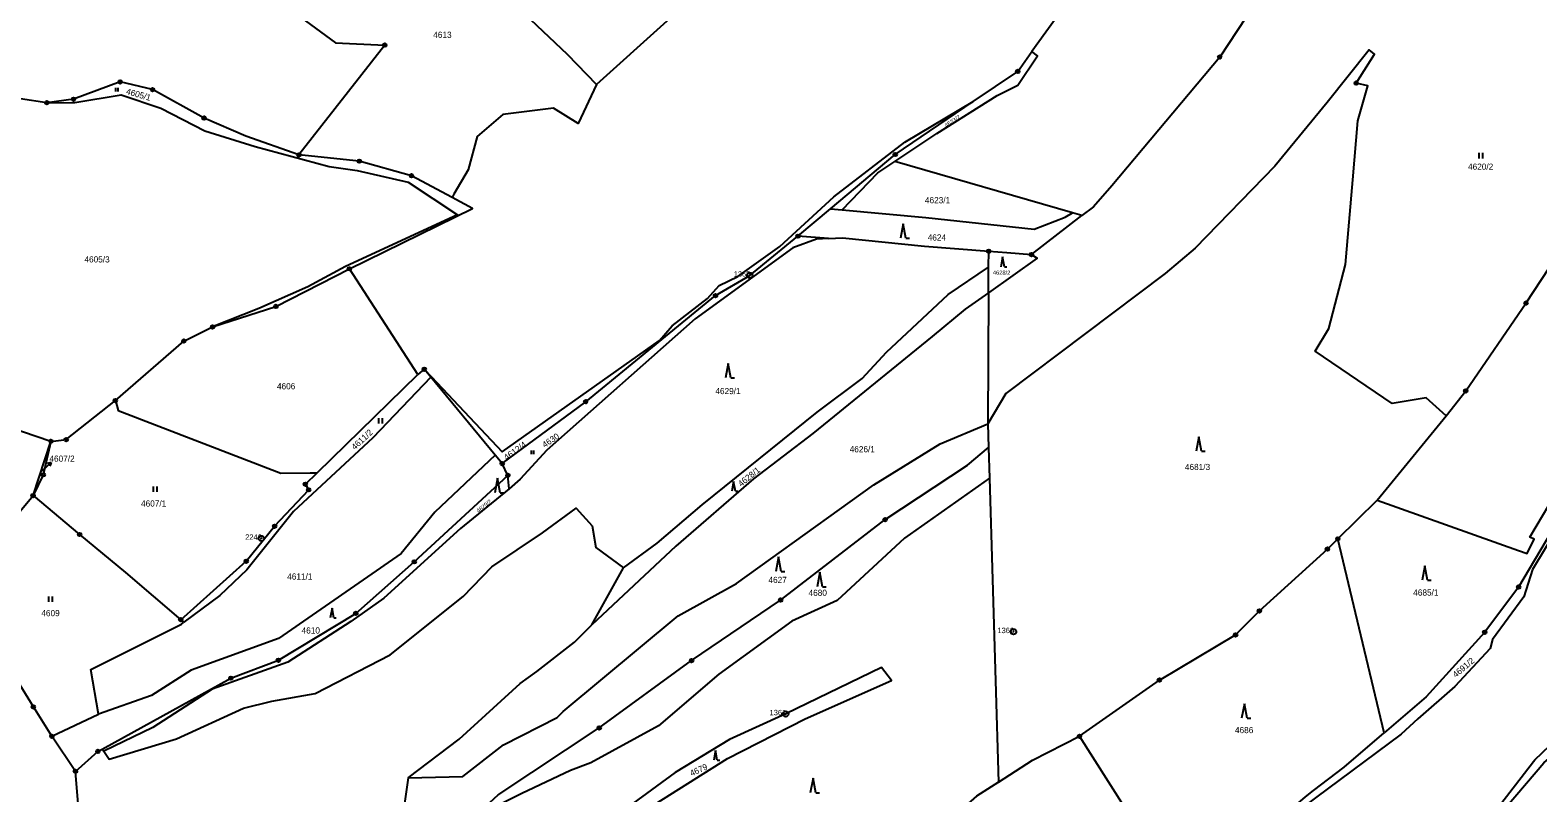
# Model space of a CAD drawing. Extents: x -644096 to -634268, y -1141430 to -1133463.
# Drawn here: x -638516.2 to -638100.7, y -1137706.7 to -1137496.6 of the extents above; entities that cross this region are included whole.
import ezdxf

# ---------------------------------------------------------------- set-up
doc = ezdxf.new("R2010")
doc.units = 0
for name, color, linetype in [('_CIVIL_CONSTRUCTION', 7, 'Continuous'), ('spodek_zarez', 7, 'Continuous'), ('svrsek_osa_sjezdy', 7, 'Continuous'), ('svrsek_osa_terminal_VRT', 7, 'Continuous'), ('svrsek_osa_VRT', 7, 'Continuous'), ('svrsek_popisy_VRT', 7, 'Continuous'), ('terminal_VRT', 7, 'Continuous')]:
    doc.layers.add(name, color=color, linetype=linetype)

msp = doc.modelspace()

# ---------------------------------------------------------------- linework, layer by layer
at = {"layer": '_CIVIL_CONSTRUCTION'}
for centre, radius in [((-638418.46, -1137500.7), 0.5), ((-638418.46, -1137500.7), 0.0303), ((-638188.35, -1137503.99), 0.5), ((-638188.35, -1137503.99), 0.0303), ((-638244, -1137507.95), 0.5), ((-638244, -1137507.95), 0.0303), ((-638491.38, -1137510.84), 0.5), ((-638491.38, -1137510.84), 0.0303), ((-638482.47, -1137512.98), 0.5), ((-638482.47, -1137512.98), 0.0303), ((-638150.73, -1137511.18), 0.5), ((-638150.73, -1137511.18), 0.0303), ((-638511.58, -1137516.57), 0.5), ((-638511.58, -1137516.57), 0.0303), ((-638504.25, -1137515.62), 0.5), ((-638504.25, -1137515.62), 0.0303), ((-638468.27, -1137520.83), 0.5), ((-638468.27, -1137520.83), 0.0303), ((-638442.1, -1137530.97), 0.5), ((-638442.1, -1137530.97), 0.0303), ((-638277.77, -1137530.85), 0.5), ((-638277.77, -1137530.85), 0.0303), ((-638425.47, -1137532.68), 0.5), ((-638425.47, -1137532.68), 0.0303), ((-638411.09, -1137536.72), 0.5), ((-638411.09, -1137536.72), 0.0303), ((-638304.57, -1137553.35), 0.5), ((-638304.57, -1137553.35), 0.0303), ((-638252.01, -1137557.49), 0.5), ((-638252.01, -1137557.49), 0.0303), ((-638240.24, -1137558.42), 0.5), ((-638240.24, -1137558.42), 0.0303), ((-638428.22, -1137562.35), 0.5), ((-638428.22, -1137562.35), 0.0303), ((-638317.86, -1137564.16), 0.75), ((-638317.86, -1137564.16), 0.03), ((-638448.46, -1137572.7), 0.5), ((-638327.28, -1137569.74), 0.5), ((-638327.28, -1137569.74), 0.0303), ((-638103.92, -1137571.76), 0.5), ((-638103.92, -1137571.76), 0.0303), ((-638448.46, -1137572.7), 0.0303), ((-638465.9, -1137578.35), 0.5), ((-638465.9, -1137578.35), 0.0303), ((-638473.82, -1137582.24), 0.5), ((-638473.82, -1137582.24), 0.0303), ((-638407.57, -1137590.01), 0.5), ((-638407.57, -1137590.01), 0.0303), ((-638120.53, -1137595.98), 0.5), ((-638120.53, -1137595.98), 0.0303), ((-638492.71, -1137598.65), 0.5), ((-638492.71, -1137598.65), 0.0303), ((-638363.08, -1137598.96), 0.5), ((-638363.08, -1137598.96), 0.0303), ((-638510.46, -1137609.89), 0.5), ((-638510.46, -1137609.89), 0.0303), ((-638506.25, -1137609.41), 0.5), ((-638506.25, -1137609.41), 0.0303), ((-638386.09, -1137616.03), 0.5), ((-638386.09, -1137616.03), 0.0303), ((-638512.58, -1137619.11), 0.5), ((-638512.58, -1137619.11), 0.0303), ((-638440.35, -1137621.71), 0.5), ((-638440.35, -1137621.71), 0.0303), ((-638384.52, -1137619.25), 0.5), ((-638384.52, -1137619.25), 0.0303), ((-638515.38, -1137624.81), 0.5), ((-638515.38, -1137624.81), 0.0303), ((-638439.42, -1137623.24), 0.5), ((-638439.42, -1137623.24), 0.0303), ((-638448.81, -1137633.28), 0.5), ((-638448.81, -1137633.28), 0.0303), ((-638280.55, -1137631.45), 0.5), ((-638280.55, -1137631.45), 0.0303), ((-638502.55, -1137635.55), 0.5), ((-638502.55, -1137635.55), 0.0303), ((-638452.48, -1137636.62), 0.75), ((-638452.48, -1137636.62), 0.03), ((-638158.64, -1137639.56), 0.5), ((-638155.79, -1137636.76), 0.5), ((-638155.79, -1137636.76), 0.0303), ((-638456.65, -1137642.92), 0.5), ((-638456.65, -1137642.92), 0.0303), ((-638410.34, -1137643.08), 0.5), ((-638410.34, -1137643.08), 0.0303), ((-638158.64, -1137639.56), 0.0303), ((-638105.95, -1137650.05), 0.5), ((-638105.95, -1137650.05), 0.0303), ((-638309.35, -1137653.63), 0.5), ((-638309.35, -1137653.63), 0.0303), ((-638474.68, -1137659.02), 0.5), ((-638474.68, -1137659.02), 0.0303), ((-638426.44, -1137657.27), 0.5), ((-638426.44, -1137657.27), 0.0303), ((-638177.38, -1137656.6), 0.5), ((-638177.38, -1137656.6), 0.0303), ((-638245.16, -1137662.34), 0.75), ((-638245.16, -1137662.34), 0.03), ((-638183.98, -1137663.22), 0.5), ((-638183.98, -1137663.22), 0.0303), ((-638115.3, -1137662.47), 0.5), ((-638115.3, -1137662.47), 0.0303), ((-638447.77, -1137670.19), 0.5), ((-638447.77, -1137670.19), 0.0303), ((-638333.88, -1137670.28), 0.5), ((-638333.88, -1137670.28), 0.0303), ((-638460.88, -1137675.13), 0.5), ((-638460.88, -1137675.13), 0.0303), ((-638204.97, -1137675.66), 0.5), ((-638204.97, -1137675.66), 0.0303), ((-638515.31, -1137683.05), 0.5), ((-638515.31, -1137683.05), 0.0303), ((-638307.96, -1137684.99), 0.75), ((-638359.35, -1137688.84), 0.5), ((-638359.35, -1137688.84), 0.0303), ((-638307.96, -1137684.99), 0.03), ((-638510.21, -1137691.15), 0.5), ((-638510.21, -1137691.15), 0.0303), ((-638227, -1137691.15), 0.5), ((-638227, -1137691.15), 0.0303), ((-638497.54, -1137695.33), 0.5), ((-638497.54, -1137695.33), 0.0303), ((-638503.71, -1137700.81), 0.5), ((-638503.71, -1137700.81), 0.0303)]:
    msp.add_circle(centre, radius, dxfattribs=at)
at = {"layer": 'spodek_zarez'}
msp.add_circle((-638683.07, -1137056.85), 1378.08, dxfattribs=at)
at = {"layer": 'svrsek_osa_sjezdy'}
for p, q in [((-638492.62, -1137513.48), (-638492.62, -1137512.48)), ((-638491.95, -1137513.48), (-638491.95, -1137512.48)), ((-638116.84, -1137531.93), (-638116.84, -1137530.43)), ((-638115.84, -1137531.93), (-638115.84, -1137530.43)), ((-638275.56, -1137549.92), (-638276.31, -1137553.92)), ((-638274.81, -1137553.92), (-638275.56, -1137549.92)), ((-638274.81, -1137553.92), (-638273.81, -1137553.92)), ((-638248.19, -1137559.08), (-638248.69, -1137561.76)), ((-638247.69, -1137561.76), (-638248.19, -1137559.08)), ((-638247.69, -1137561.76), (-638247.02, -1137561.76)), ((-638323.79, -1137588.41), (-638324.54, -1137592.41)), ((-638323.04, -1137592.41), (-638323.79, -1137588.41)), ((-638323.04, -1137592.41), (-638322.04, -1137592.41)), ((-638420.11, -1137604.97), (-638420.11, -1137603.47)), ((-638419.11, -1137604.97), (-638419.11, -1137603.47)), ((-638194.08, -1137608.63), (-638194.83, -1137612.63)), ((-638193.33, -1137612.63), (-638194.08, -1137608.63)), ((-638378.05, -1137613.37), (-638378.05, -1137612.36)), ((-638377.38, -1137613.37), (-638377.38, -1137612.36)), ((-638193.33, -1137612.63), (-638192.33, -1137612.63)), ((-638482.2, -1137623.83), (-638482.2, -1137622.33)), ((-638481.2, -1137623.83), (-638481.2, -1137622.33)), ((-638387.39, -1137620.07), (-638388.14, -1137624.07)), ((-638386.64, -1137624.07), (-638387.39, -1137620.07)), ((-638322.33, -1137620.91), (-638322.83, -1137623.59)), ((-638321.83, -1137623.59), (-638322.33, -1137620.91)), ((-638386.64, -1137624.07), (-638385.64, -1137624.07)), ((-638321.83, -1137623.59), (-638321.16, -1137623.59)), ((-638309.92, -1137641.72), (-638310.67, -1137645.72)), ((-638309.17, -1137645.72), (-638309.92, -1137641.72)), ((-638309.17, -1137645.72), (-638308.17, -1137645.72)), ((-638298.57, -1137645.97), (-638299.32, -1137649.97)), ((-638297.82, -1137649.97), (-638298.57, -1137645.97)), ((-638131.78, -1137644.15), (-638132.53, -1137648.15)), ((-638131.03, -1137648.15), (-638131.78, -1137644.15)), ((-638297.82, -1137649.97), (-638296.82, -1137649.97)), ((-638131.03, -1137648.15), (-638130.03, -1137648.15)), ((-638511.02, -1137654.1), (-638511.02, -1137652.6)), ((-638510.02, -1137654.1), (-638510.02, -1137652.6)), ((-638432.98, -1137655.82), (-638433.48, -1137658.5)), ((-638432.48, -1137658.5), (-638432.98, -1137655.82)), ((-638432.48, -1137658.5), (-638431.81, -1137658.5)), ((-638181.55, -1137682.18), (-638182.3, -1137686.18)), ((-638180.8, -1137686.18), (-638181.55, -1137682.18)), ((-638180.8, -1137686.18), (-638179.8, -1137686.18)), ((-638327.31, -1137695.03), (-638327.81, -1137697.71)), ((-638326.81, -1137697.71), (-638327.31, -1137695.03)), ((-638326.81, -1137697.71), (-638326.14, -1137697.71)), ((-638300.43, -1137702.7), (-638301.18, -1137706.7)), ((-638299.68, -1137706.7), (-638300.43, -1137702.7)), ((-638299.68, -1137706.7), (-638298.68, -1137706.7))]:
    msp.add_line(p, q, dxfattribs=at)
at = {"layer": 'svrsek_osa_terminal_VRT'}
msp.add_arc((-642050.26, -1145189.6), 8802.25, 41.413152, 75.317049, dxfattribs=at)
at = {"layer": 'svrsek_popisy_VRT'}
for p, q in [((-638512.9, -1137618), (-638512.61, -1137617.73)), ((-638512.61, -1137617.73), (-638510.42, -1137615.68)), ((-638510.42, -1137615.68), (-638511.49, -1137616)), ((-638510.42, -1137615.68), (-638510.81, -1137616.73))]:
    msp.add_line(p, q, dxfattribs=at)
at = {"layer": 'terminal_VRT'}
for p, q in [((-638228.87, -1137546.93), (-638277.84, -1137532.79)), ((-638304.57, -1137553.35), (-638295.61, -1137545.83)), ((-638295.61, -1137545.83), (-638292.42, -1137546.12)), ((-638240.24, -1137558.42), (-638226.3, -1137547.67)), ((-638226.3, -1137547.67), (-638228.87, -1137546.93)), ((-638223.17, -1137545.26), (-638226.3, -1137547.67)), ((-638296.13, -1137554.01), (-638304.57, -1137553.35)), ((-638252.03, -1137561.91), (-638252.01, -1137557.49)), ((-638409.36, -1137591.47), (-638428.22, -1137562.35)), ((-638252.07, -1137568.92), (-638252.03, -1137561.91)), ((-638252.07, -1137568.92), (-638252.25, -1137605.02)), ((-638437.08, -1137618.52), (-638409.36, -1137591.47)), ((-638407.57, -1137590.01), (-638409.36, -1137591.47)), ((-638405.75, -1137592.22), (-638407.57, -1137590.01)), ((-638387.99, -1137613.73), (-638405.75, -1137592.22)), ((-638125.95, -1137602.83), (-638120.53, -1137595.98)), ((-638131.42, -1137597.85), (-638140.85, -1137599.45)), ((-638125.95, -1137602.83), (-638131.42, -1137597.85)), ((-638252.25, -1137605.02), (-638252.06, -1137611.54)), ((-638144.95, -1137626.13), (-638125.95, -1137602.83)), ((-638515.38, -1137624.81), (-638510.46, -1137609.89)), ((-638386.09, -1137616.03), (-638387.99, -1137613.73)), ((-638252.06, -1137611.54), (-638251.81, -1137620.03)), ((-638384.52, -1137619.25), (-638386.09, -1137616.03)), ((-638384.14, -1137622.99), (-638384.52, -1137619.25)), ((-638251.81, -1137620.03), (-638249.35, -1137703.77)), ((-638155.79, -1137636.76), (-638144.95, -1137626.13)), ((-638142.97, -1137690.16), (-638155.79, -1137636.76)), ((-638361.39, -1137660.48), (-638352.67, -1137644.73)), ((-638473.85, -1137659.73), (-638474.68, -1137659.02)), ((-638510.21, -1137691.15), (-638497.36, -1137685.07)), ((-638503.71, -1137700.81), (-638510.21, -1137691.15)), ((-638496.31, -1137694.65), (-638495.92, -1137695.22)), ((-638502.91, -1137710.89), (-638503.71, -1137700.81)), ((-638412, -1137702.62), (-638415.79, -1137729.04))]:
    msp.add_line(p, q, dxfattribs=at)
for points in [[(-638355.81, -1137419.84), (-638304.73, -1137461.56), (-638360.06, -1137511.55)], [(-638190.5, -1137430.3), (-638212.84, -1137464.74), (-638240.08, -1137502.51)], [(-638428.94, -1137449.01), (-638437.54, -1137462.82), (-638448.21, -1137488.14), (-638432.08, -1137500.12), (-638418.46, -1137500.7), (-638442.1, -1137530.97)], [(-638428.94, -1137449.01), (-638418.77, -1137452.48), (-638403.84, -1137454.46), (-638384.21, -1137463.11), (-638399.58, -1137479.41), (-638384.99, -1137487.21), (-638368.22, -1137503.23), (-638360.06, -1137511.55)], [(-638176.25, -1137485.63), (-638188.35, -1137503.99), (-638218.05, -1137539.49), (-638223.17, -1137545.26)], [(-638120.53, -1137595.98), (-638103.92, -1137571.76), (-638086.77, -1137545.69), (-638070.51, -1137522.81), (-638053.86, -1137495.87)], [(-638277.84, -1137532.79), (-638266.29, -1137525.1), (-638249.67, -1137514.62), (-638244.02, -1137511.71), (-638238.54, -1137503.66), (-638240.08, -1137502.51)], [(-638256.28, -1137516.28), (-638244, -1137507.95), (-638240.08, -1137502.51)], [(-638150.73, -1137511.18), (-638145.68, -1137503.2), (-638147.14, -1137502.05), (-638158.77, -1137516.48)], [(-638511.58, -1137516.57), (-638518.82, -1137515.54), (-638532.65, -1137510.32)], [(-638442.1, -1137530.97), (-638456.74, -1137525.84), (-638468.27, -1137520.83), (-638482.47, -1137512.98), (-638491.38, -1137510.84), (-638504.25, -1137515.62), (-638511.58, -1137516.57)], [(-638511.58, -1137516.57), (-638503.9, -1137516.56), (-638491.15, -1137514.37), (-638480.13, -1137518.05), (-638468.03, -1137524.32), (-638454.22, -1137528.64), (-638433.75, -1137534.14), (-638426.04, -1137535.3), (-638412.04, -1137538.49), (-638398.38, -1137547.44), (-638429.31, -1137561.67), (-638439.64, -1137567.3), (-638453.17, -1137573.24), (-638465.9, -1137578.35)], [(-638360.06, -1137511.55), (-638365.2, -1137522.3), (-638371.94, -1137518.04), (-638385.88, -1137519.83), (-638392.99, -1137525.93), (-638395.51, -1137535.04), (-638399.39, -1137541.79), (-638399.91, -1137542.7)], [(-638151.69, -1137537.81), (-638150.26, -1137521.53), (-638147.52, -1137511.91), (-638150.73, -1137511.18)], [(-638407.57, -1137590.01), (-638405.62, -1137592.08), (-638386.07, -1137612.73), (-638342.78, -1137582.07), (-638339.25, -1137578.1), (-638329.51, -1137570.55), (-638326.31, -1137566.91), (-638321.15, -1137564.46), (-638309.57, -1137556.19), (-638294.7, -1137542.49), (-638275.15, -1137527.46), (-638256.28, -1137516.28)], [(-638295.61, -1137545.83), (-638277.77, -1137530.85), (-638256.28, -1137516.28)], [(-638158.77, -1137516.48), (-638173.12, -1137534.03), (-638195.1, -1137556.68), (-638203.39, -1137563.67), (-638247.27, -1137596.68), (-638252.25, -1137605.02)], [(-638399.91, -1137542.7), (-638411.09, -1137536.72), (-638425.47, -1137532.68), (-638442.1, -1137530.97)], [(-638292.42, -1137546.12), (-638282.52, -1137535.91), (-638277.84, -1137532.79)], [(-638140.85, -1137599.45), (-638162.02, -1137585.02), (-638158.26, -1137578.8), (-638153.69, -1137561.13), (-638151.69, -1137537.81)], [(-638428.22, -1137562.35), (-638394.28, -1137545.72), (-638399.91, -1137542.7)], [(-638292.42, -1137546.12), (-638269.3, -1137548.25), (-638239.46, -1137551.45), (-638230.89, -1137548.1), (-638228.87, -1137546.93)], [(-638144.95, -1137626.13), (-638106, -1137639.93), (-638103.57, -1137640.79), (-638101.63, -1137636.84), (-638102.85, -1137636.31), (-638092.41, -1137618.61), (-638090.95, -1137616.62), (-638071.55, -1137592.69), (-638058.55, -1137576.53), (-638042.75, -1137560.24), (-638029.37, -1137545.89), (-638028.3, -1137544.73)], [(-638386.09, -1137616.03), (-638363.08, -1137598.96), (-638327.28, -1137569.74), (-638317.86, -1137564.16), (-638304.57, -1137553.35)], [(-638296.13, -1137554.01), (-638299.51, -1137554.16), (-638306.02, -1137556.59), (-638332.9, -1137576.1), (-638373.75, -1137612.32), (-638381.13, -1137620.28), (-638384.14, -1137622.99)], [(-638296.13, -1137554.01), (-638292.29, -1137553.85), (-638269.71, -1137556.1), (-638252.01, -1137557.49)], [(-638240.24, -1137558.42), (-638238.68, -1137559.44), (-638252.07, -1137568.92)], [(-638252.01, -1137557.49), (-638247.05, -1137557.88), (-638240.24, -1137558.42)], [(-638465.9, -1137578.35), (-638448.46, -1137572.7), (-638428.22, -1137562.35)], [(-638352.67, -1137644.73), (-638343.41, -1137637.94), (-638331.02, -1137627.33), (-638299.28, -1137601.83), (-638286.89, -1137592.59), (-638280.14, -1137585.28), (-638263.22, -1137569.38), (-638252.03, -1137561.91)], [(-638252.07, -1137568.92), (-638258.46, -1137573.45), (-638267.62, -1137581.03), (-638300.44, -1137607.69), (-638316.81, -1137620.19), (-638338.24, -1137638.73), (-638361.39, -1137660.48)], [(-638492.71, -1137598.65), (-638473.82, -1137582.24), (-638465.9, -1137578.35)], [(-638405.75, -1137592.22), (-638421.73, -1137608.89), (-638443.63, -1137629.24), (-638456.44, -1137645.24), (-638463.96, -1137652.37), (-638473.85, -1137659.73)], [(-638510.46, -1137609.89), (-638525.97, -1137604.69), (-638542.46, -1137598.1)], [(-638510.46, -1137609.89), (-638506.25, -1137609.41), (-638492.71, -1137598.65)], [(-638492.71, -1137598.65), (-638491.95, -1137601.41), (-638447.11, -1137618.67), (-638438.98, -1137618.55), (-638437.08, -1137618.52)], [(-638412, -1137702.62), (-638396.97, -1137702.18), (-638385.75, -1137693.51), (-638370.98, -1137686.01), (-638369.33, -1137684.32), (-638337.62, -1137657.94), (-638321.53, -1137649.09), (-638283.7, -1137621.87), (-638265.39, -1137610.61), (-638252.25, -1137605.02)], [(-638510.46, -1137609.89), (-638512.58, -1137619.11), (-638515.38, -1137624.81)], [(-638387.99, -1137613.73), (-638404.68, -1137629.39), (-638413.92, -1137640.74), (-638447.79, -1137664.22), (-638471.85, -1137672.9), (-638482.77, -1137679.87), (-638497.36, -1137685.07)], [(-638415.79, -1137729.04), (-638404.7, -1137723.32), (-638387.21, -1137707.25), (-638359.35, -1137688.84), (-638333.88, -1137670.28), (-638309.35, -1137653.63), (-638280.55, -1137631.45), (-638257.82, -1137616.43), (-638252.06, -1137611.54)], [(-638496.31, -1137694.65), (-638460.88, -1137675.13), (-638447.77, -1137670.19), (-638426.44, -1137657.27), (-638410.34, -1137643.08), (-638384.52, -1137619.25)], [(-638474.68, -1137659.02), (-638456.65, -1137642.92), (-638448.81, -1137633.28), (-638439.42, -1137623.24), (-638440.35, -1137621.71), (-638437.08, -1137618.52)], [(-638251.81, -1137620.03), (-638275.23, -1137636.57), (-638293.78, -1137653.71), (-638306.29, -1137659.4), (-638326.4, -1137674.03), (-638343, -1137688.23), (-638361.68, -1137698.46), (-638367.24, -1137700.54), (-638380.65, -1137706.92), (-638392.39, -1137712.68), (-638402.7, -1137723.87), (-638406.68, -1137728.87)], [(-638089.29, -1137621.84), (-638105.95, -1137650.05), (-638115.3, -1137662.47), (-638131.46, -1137680.27), (-638142.97, -1137690.16)], [(-638536.39, -1137650.47), (-638536.58, -1137650.17), (-638533.28, -1137646.23), (-638515.38, -1137624.81)], [(-638515.38, -1137624.81), (-638502.55, -1137635.55), (-638489.9, -1137646.06), (-638474.68, -1137659.02)], [(-638384.14, -1137622.99), (-638397.61, -1137633.93), (-638418.67, -1137653.06), (-638427.83, -1137659.49), (-638445.13, -1137670.75), (-638466.05, -1137678.18), (-638482.34, -1137688.72), (-638495.92, -1137695.22)], [(-638088.41, -1137622.54), (-638102.09, -1137645.2), (-638104.54, -1137652.7), (-638113.16, -1137664.47), (-638113.76, -1137666.93), (-638123.54, -1137677.41), (-638133.71, -1137686.3), (-638138.36, -1137690.6), (-638175.52, -1137718.19), (-638195.94, -1137732.81), (-638205.47, -1137741.51)], [(-638495.92, -1137695.22), (-638494.38, -1137697.48), (-638475.83, -1137691.84), (-638457.36, -1137683.38), (-638449.54, -1137681.46), (-638437.67, -1137679.39), (-638416.96, -1137668.72), (-638396.86, -1137652.6), (-638388.97, -1137644.45), (-638375.03, -1137635.1), (-638365.68, -1137628.29), (-638361.31, -1137633.2), (-638360.33, -1137639.14), (-638352.67, -1137644.73)], [(-638227, -1137691.15), (-638221.51, -1137687.29), (-638204.97, -1137675.66), (-638183.98, -1137663.22), (-638177.38, -1137656.6), (-638158.64, -1137639.56), (-638155.79, -1137636.76)], [(-638510.21, -1137691.15), (-638515.31, -1137683.05), (-638522.58, -1137671.12), (-638530.03, -1137660.1), (-638536.39, -1137650.47)], [(-638159.06, -1137759.51), (-638149.46, -1137749.98), (-638125.11, -1137729.06), (-638099.01, -1137698.43), (-638084.78, -1137686.25), (-638052.21, -1137652.47), (-638051.94, -1137652.15)], [(-638497.36, -1137685.07), (-638499.44, -1137672.73), (-638474.51, -1137660.22), (-638473.85, -1137659.73)], [(-638159.06, -1137759.51), (-638151.4, -1137749.38), (-638143, -1137743.27), (-638126.16, -1137727.57), (-638117.35, -1137718.2), (-638101.86, -1137698.1), (-638101.49, -1137697.63), (-638084.83, -1137681.71), (-638062.75, -1137656.55)], [(-638412, -1137702.62), (-638397.98, -1137691.9), (-638381.14, -1137676.61), (-638376.51, -1137673.3), (-638366.19, -1137665.19), (-638361.39, -1137660.48)], [(-638368.43, -1137730.7), (-638365.8, -1137723.81), (-638358.53, -1137719.02), (-638341.68, -1137708.41), (-638324.01, -1137697.23), (-638302.63, -1137686.37), (-638278.79, -1137675.76), (-638281.53, -1137672.22), (-638307.96, -1137684.99), (-638323.42, -1137692.05), (-638338.46, -1137701.09), (-638363.16, -1137719.24), (-638372.48, -1137728.21)], [(-638249.35, -1137703.77), (-638239.98, -1137697.75), (-638227, -1137691.15)], [(-638229.66, -1137720.4), (-638214.7, -1137710.47), (-638227, -1137691.15)], [(-638209.18, -1137740.72), (-638176.2, -1137717.76), (-638164.66, -1137707.81), (-638162.45, -1137706.12), (-638154.05, -1137699.69), (-638142.97, -1137690.16)], [(-638503.71, -1137700.81), (-638497.54, -1137695.33), (-638496.31, -1137694.65)], [(-638249.35, -1137703.77), (-638255.35, -1137707.62), (-638267, -1137717.94), (-638283.15, -1137728.19), (-638307.87, -1137745.19), (-638321.33, -1137751.34), (-638338.19, -1137756.29), (-638340.92, -1137760.02)]]:
    msp.add_lwpolyline(points, dxfattribs=at)

# ---------------------------------------------------------------- texts
at = {"layer": '_CIVIL_CONSTRUCTION'}
for s, p in [('1365', (-638322.31, -1137564.53)), ('2246', (-638456.93, -1137637)), ('1360', (-638249.61, -1137662.72)), ('1361', (-638312.41, -1137685.36))]:
    msp.add_text(s, height=1.5, dxfattribs=at).set_placement(p)
at = {"layer": 'svrsek_osa_VRT'}
for s, height, p in [('4613', 1.7, (-638405.09, -1137498.72)), ('4620/2', 1.7, (-638119.9, -1137535.05)), ('4623/1', 1.7, (-638269.58, -1137544.28)), ('4624', 1.7, (-638268.82, -1137554.56)), ('4605/3', 1.7, (-638501.23, -1137560.59)), ('4628/2', 1.139, (-638250.85, -1137563.97)), ('4606', 1.7, (-638448.17, -1137595.55)), ('4629/1', 1.7, (-638327.34, -1137596.88)), ('4607/2', 1.7, (-638510.88, -1137615.5)), ('4626/1', 1.7, (-638290.33, -1137612.9)), ('4681/3', 1.7, (-638197.93, -1137617.79)), ('4607/1', 1.7, (-638485.63, -1137627.85)), ('4611/1', 1.7, (-638445.34, -1137647.97)), ('4627', 1.7, (-638312.71, -1137648.91)), ('4680', 1.7, (-638301.65, -1137652.46)), ('4685/1', 1.7, (-638135, -1137652.38)), ('4609', 1.7, (-638513.11, -1137658.06)), ('4610', 1.7, (-638441.38, -1137662.84)), ('4686', 1.7, (-638184.14, -1137690.28))]:
    msp.add_text(s, height=height, dxfattribs=at).set_placement(p)
for s, height, rotation, p in [('4605/1', 1.7, 344, (-638489.89, -1137514.17)), ('4623/2', 1.14, 33, (-638263.73, -1137523.47)), ('4611/2', 1.7, 43, (-638426.7, -1137612.37)), ('4612/4', 1.7, 36, (-638384.86, -1137615.24)), ('4630', 1.7, 34, (-638374.36, -1137611.72)), ('4628/1', 1.7, 39, (-638320.24, -1137622.49)), ('4629/2', 1.14, 39, (-638392.61, -1137629.67)), ('4691/2', 1.7, 40, (-638123.28, -1137675.09)), ('4679', 1.7, 24, (-638333.92, -1137702.21))]:
    msp.add_text(s, height=height, rotation=rotation, dxfattribs=at).set_placement(p)

doc.saveas('drawing.dxf')
